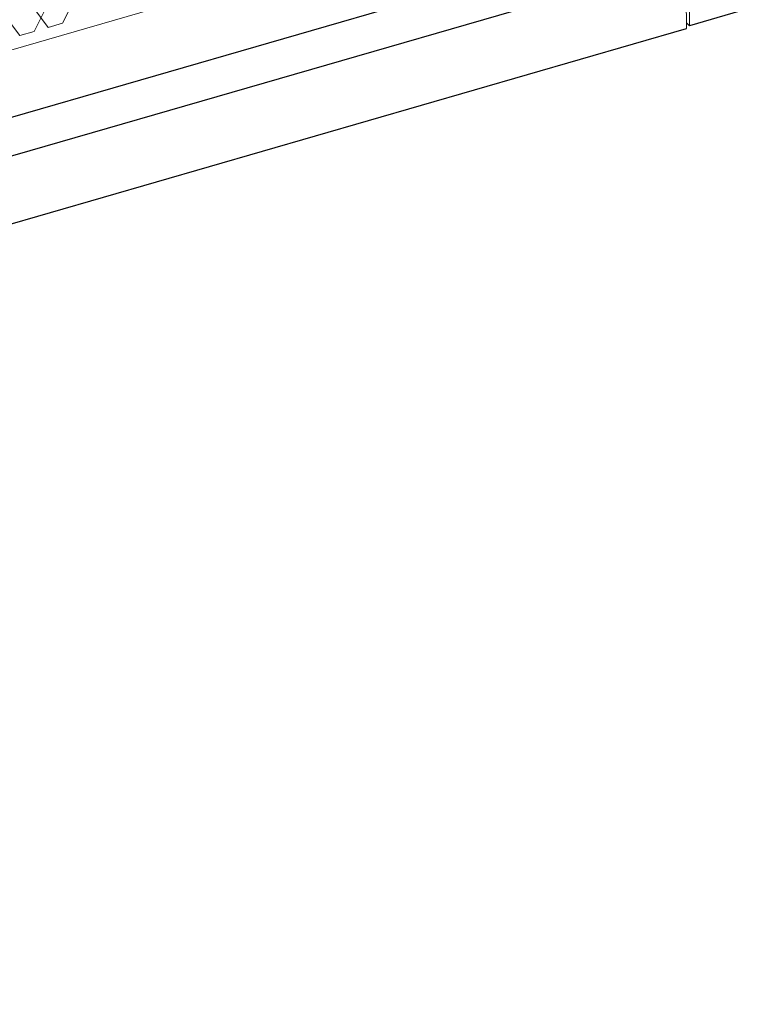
# Model space of a CAD drawing. Header units: millimetres. Extents: x 3925 to 5043, y -86 to 778.
# Tile 402 of 439: x 4966 to 4977, y 515 to 530. Entities that reach past the tile are written whole.
import ezdxf

# ---------------------------------------------------------------- set-up
doc = ezdxf.new("R2010")
doc.units = ezdxf.units.MM
doc.header["$LTSCALE"] = 46.255
doc.layers.add('H30K-DUST-FIDXF_CONTINUOUS_LINE', color=7, linetype='CONTINUOUS')
doc.layers.add('H30K-SPONGE-DXF_CONTINUOUS_LINE', color=7, linetype='CONTINUOUS')

msp = doc.modelspace()

# ---------------------------------------------------------------- linework, layer by layer
at = {"layer": 'H30K-DUST-FIDXF_CONTINUOUS_LINE', "color": 7, "linetype": 'Continuous', "lineweight": 0}
for p, q in [((4974.4435, 532.1964), (4911.206, 513.9186)), ((4966.2314, 530.0066), (4966.4486, 530.4353)), ((4966.0095, 529.9425), (4965.783, 530.2429)), ((4965.7876, 529.8783), (4966.0049, 530.307)), ((4965.5657, 529.8142), (4965.3392, 530.1146)), ((4966.0095, 529.9425), (4966.2314, 530.0066)), ((4965.5657, 529.8142), (4965.7876, 529.8783))]:
    msp.add_line(p, q, dxfattribs=at)
at = {"layer": 'H30K-DUST-FIDXF_CONTINUOUS_LINE', "color": 7, "linetype": 'Continuous'}
msp.add_line((4975.5662, 531.4648), (4910.5628, 512.6765), dxfattribs=at)
at = {"layer": 'H30K-SPONGE-DXF_CONTINUOUS_LINE', "color": 7, "linetype": 'Continuous', "lineweight": 0}
for p, q in [((4976.0397, 529.9692), (4975.6906, 557.5401)), ((4975.9958, 529.9248), (4975.9824, 530.9771)), ((4975.9946, 530.0157), (4976.0397, 529.9692))]:
    msp.add_line(p, q, dxfattribs=at)
at = {"layer": 'H30K-SPONGE-DXF_CONTINUOUS_LINE', "color": 7, "linetype": 'Continuous'}
for p, q in [((4975.9824, 530.9771), (4910.6148, 512.0836)), ((4977.1492, 530.2898), (4976.0397, 529.9692)), ((4910.6282, 511.0313), (4975.9958, 529.9248))]:
    msp.add_line(p, q, dxfattribs=at)

doc.saveas('drawing.dxf')
